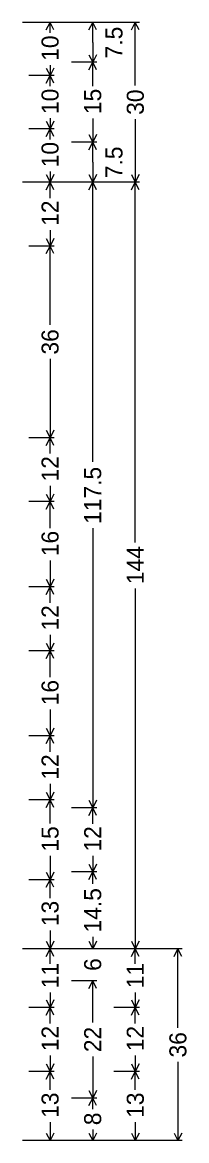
# Model space of a CAD drawing. Extents: x 667331 to 731245, y 738830 to 753817.
# Drawn here: x 719291.6 to 719337.9, y 748710 to 749025 of the extents above; entities that cross this region are included whole.
import ezdxf

# ---------------------------------------------------------------- set-up
doc = ezdxf.new("R2010")
doc.units = 0
doc.layers.add('R_SIGN', color=7, linetype='Continuous')

msp = doc.modelspace()

# ---------------------------------------------------------------- linework, layer by layer
at = {"layer": 'R_SIGN'}
for p, q in [((719324.64, 749025.03), (719291.64, 749025.03)), ((719300.64, 749025.03), (719293.44, 749025.03)), ((719298.36, 749022.88), (719299.44, 749025.03)), ((719299.44, 749022.06), (719299.44, 749025.03)), ((719300.51, 749022.88), (719299.44, 749025.03)), ((719312.64, 749025.03), (719305.44, 749025.03)), ((719310.36, 749022.88), (719311.44, 749025.03)), ((719311.44, 749019.4), (719311.44, 749025.03)), ((719312.51, 749022.88), (719311.44, 749025.03)), ((719322.36, 749022.88), (719323.44, 749025.03)), ((719323.44, 749007.27), (719323.44, 749025.03)), ((719324.51, 749022.88), (719323.44, 749025.03)), ((719311.44, 749019.4), (719311.44, 749013.78)), ((719312.64, 749013.78), (719305.44, 749013.78)), ((719310.36, 749015.92), (719311.44, 749013.78)), ((719310.36, 749011.63), (719311.44, 749013.78)), ((719312.51, 749015.92), (719311.44, 749013.78)), ((719311.44, 749007.07), (719311.44, 749013.78)), ((719312.51, 749011.63), (719311.44, 749013.78)), ((719298.36, 749012.17), (719299.44, 749010.03)), ((719299.44, 749013), (719299.44, 749010.03)), ((719300.51, 749012.17), (719299.44, 749010.03)), ((719300.64, 749010.03), (719293.44, 749010.03)), ((719298.36, 749007.88), (719299.44, 749010.03)), ((719299.44, 749007.06), (719299.44, 749010.03)), ((719300.51, 749007.88), (719299.44, 749010.03)), ((719299.44, 748998), (719299.44, 748995.03)), ((719311.44, 748997.99), (719311.44, 748991.28)), ((719323.44, 748997.78), (719323.44, 748980.03)), ((719300.64, 748995.03), (719293.44, 748995.03)), ((719300.64, 748995.03), (719293.44, 748995.03)), ((719298.36, 748997.17), (719299.44, 748995.03)), ((719298.36, 748992.88), (719299.44, 748995.03)), ((719300.51, 748997.17), (719299.44, 748995.03)), ((719299.44, 748992.06), (719299.44, 748995.03)), ((719300.51, 748992.88), (719299.44, 748995.03)), ((719312.64, 748991.28), (719305.44, 748991.28)), ((719312.64, 748991.28), (719305.44, 748991.28)), ((719310.36, 748993.42), (719311.44, 748991.28)), ((719310.36, 748989.13), (719311.44, 748991.28)), ((719312.51, 748993.42), (719311.44, 748991.28)), ((719311.44, 748985.65), (719311.44, 748991.28)), ((719312.51, 748989.13), (719311.44, 748991.28)), ((719311.44, 748985.65), (719311.44, 748980.03)), ((719298.36, 748982.17), (719299.44, 748980.03)), ((719299.44, 748983), (719299.44, 748980.03)), ((719300.51, 748982.17), (719299.44, 748980.03)), ((719310.36, 748982.17), (719311.44, 748980.03)), ((719312.51, 748982.17), (719311.44, 748980.03)), ((719322.36, 748982.17), (719323.44, 748980.03)), ((719324.51, 748982.17), (719323.44, 748980.03)), ((719324.64, 748980.03), (719291.64, 748980.03)), ((719324.64, 748980.03), (719291.64, 748980.03)), ((719300.64, 748980.03), (719293.44, 748980.03)), ((719300.64, 748980.03), (719293.44, 748980.03)), ((719298.36, 748977.88), (719299.44, 748980.03)), ((719299.44, 748975.55), (719299.44, 748980.03)), ((719300.51, 748977.88), (719299.44, 748980.03)), ((719312.64, 748980.03), (719305.44, 748980.03)), ((719312.64, 748980.03), (719305.44, 748980.03)), ((719310.36, 748977.88), (719311.44, 748980.03)), ((719311.44, 748901.26), (719311.44, 748980.03)), ((719312.51, 748977.88), (719311.44, 748980.03)), ((719322.36, 748977.88), (719323.44, 748980.03)), ((719323.44, 748878.47), (719323.44, 748980.03)), ((719324.51, 748977.88), (719323.44, 748980.03)), ((719299.44, 748966.51), (719299.44, 748962.03)), ((719298.36, 748964.17), (719299.44, 748962.03)), ((719300.51, 748964.17), (719299.44, 748962.03)), ((719300.64, 748962.03), (719293.44, 748962.03)), ((719298.36, 748959.88), (719299.44, 748962.03)), ((719299.44, 748939.81), (719299.44, 748962.03)), ((719300.51, 748959.88), (719299.44, 748962.03)), ((719299.44, 748930.25), (719299.44, 748908.03)), ((719298.36, 748910.17), (719299.44, 748908.03)), ((719300.51, 748910.17), (719299.44, 748908.03)), ((719300.64, 748908.03), (719293.44, 748908.03)), ((719298.36, 748905.88), (719299.44, 748908.03)), ((719299.44, 748903.55), (719299.44, 748908.03)), ((719300.51, 748905.88), (719299.44, 748908.03)), ((719299.44, 748894.51), (719299.44, 748890.03)), ((719298.36, 748892.17), (719299.44, 748890.03)), ((719300.51, 748892.17), (719299.44, 748890.03)), ((719300.64, 748890.03), (719293.44, 748890.03)), ((719298.36, 748887.88), (719299.44, 748890.03)), ((719299.44, 748882.59), (719299.44, 748890.03)), ((719300.51, 748887.88), (719299.44, 748890.03)), ((719311.44, 748882.55), (719311.44, 748803.78)), ((719299.44, 748873.46), (719299.44, 748866.03)), ((719300.64, 748866.03), (719293.44, 748866.03)), ((719298.36, 748868.17), (719299.44, 748866.03)), ((719298.36, 748863.88), (719299.44, 748866.03)), ((719300.51, 748868.17), (719299.44, 748866.03)), ((719299.44, 748861.54), (719299.44, 748866.03)), ((719300.51, 748863.88), (719299.44, 748866.03)), ((719323.44, 748865.59), (719323.44, 748764.03)), ((719298.36, 748850.17), (719299.44, 748848.03)), ((719299.44, 748852.51), (719299.44, 748848.03)), ((719300.51, 748850.17), (719299.44, 748848.03)), ((719300.64, 748848.03), (719293.44, 748848.03)), ((719298.36, 748845.88), (719299.44, 748848.03)), ((719299.44, 748840.59), (719299.44, 748848.03)), ((719300.51, 748845.88), (719299.44, 748848.03)), ((719299.44, 748831.46), (719299.44, 748824.03)), ((719298.36, 748826.17), (719299.44, 748824.03)), ((719300.51, 748826.17), (719299.44, 748824.03)), ((719300.64, 748824.03), (719293.44, 748824.03)), ((719298.36, 748821.88), (719299.44, 748824.03)), ((719299.44, 748819.54), (719299.44, 748824.03)), ((719300.51, 748821.88), (719299.44, 748824.03)), ((719299.44, 748810.51), (719299.44, 748806.03)), ((719300.64, 748806.03), (719293.44, 748806.03)), ((719298.36, 748808.17), (719299.44, 748806.03)), ((719298.36, 748803.88), (719299.44, 748806.03)), ((719300.51, 748808.17), (719299.44, 748806.03)), ((719299.44, 748799.32), (719299.44, 748806.03)), ((719300.51, 748803.88), (719299.44, 748806.03)), ((719310.36, 748805.92), (719311.44, 748803.78)), ((719312.51, 748805.92), (719311.44, 748803.78)), ((719312.64, 748803.78), (719305.44, 748803.78)), ((719310.36, 748801.63), (719311.44, 748803.78)), ((719311.44, 748799.29), (719311.44, 748803.78)), ((719312.51, 748801.63), (719311.44, 748803.78)), ((719299.44, 748790.24), (719299.44, 748783.53)), ((719311.44, 748790.26), (719311.44, 748785.78)), ((719310.36, 748787.92), (719311.44, 748785.78)), ((719312.51, 748787.92), (719311.44, 748785.78)), ((719300.64, 748783.53), (719293.44, 748783.53)), ((719300.64, 748783.53), (719293.44, 748783.53)), ((719298.36, 748785.67), (719299.44, 748783.53)), ((719298.36, 748781.38), (719299.44, 748783.53)), ((719300.51, 748785.67), (719299.44, 748783.53)), ((719299.44, 748778.32), (719299.44, 748783.53)), ((719300.51, 748781.38), (719299.44, 748783.53)), ((719312.64, 748785.78), (719305.44, 748785.78)), ((719312.64, 748785.78), (719305.44, 748785.78)), ((719310.36, 748783.63), (719311.44, 748785.78)), ((719311.44, 748782.33), (719311.44, 748785.78)), ((719312.51, 748783.63), (719311.44, 748785.78)), ((719299.44, 748769.24), (719299.44, 748764.03)), ((719298.36, 748766.17), (719299.44, 748764.03)), ((719300.51, 748766.17), (719299.44, 748764.03)), ((719310.36, 748766.17), (719311.44, 748764.03)), ((719311.44, 748767.47), (719311.44, 748764.03)), ((719312.51, 748766.17), (719311.44, 748764.03)), ((719322.36, 748766.17), (719323.44, 748764.03)), ((719324.51, 748766.17), (719323.44, 748764.03)), ((719336.64, 748764.03), (719291.64, 748764.03)), ((719324.64, 748764.03), (719291.64, 748764.03)), ((719300.64, 748764.03), (719293.44, 748764.03)), ((719300.64, 748764.03), (719293.44, 748764.03)), ((719298.36, 748761.88), (719299.44, 748764.03)), ((719299.44, 748759.83), (719299.44, 748764.03)), ((719300.51, 748761.88), (719299.44, 748764.03)), ((719312.64, 748764.03), (719305.44, 748764.03)), ((719312.64, 748764.03), (719305.44, 748764.03)), ((719324.64, 748764.03), (719317.44, 748764.03)), ((719322.36, 748761.88), (719323.44, 748764.03)), ((719323.44, 748759.83), (719323.44, 748764.03)), ((719324.51, 748761.88), (719323.44, 748764.03)), ((719334.36, 748761.88), (719335.44, 748764.03)), ((719335.44, 748741.81), (719335.44, 748764.03)), ((719336.51, 748761.88), (719335.44, 748764.03)), ((719312.64, 748755.03), (719305.44, 748755.03)), ((719310.36, 748752.88), (719311.44, 748755.03)), ((719311.44, 748743.31), (719311.44, 748755.03)), ((719312.51, 748752.88), (719311.44, 748755.03)), ((719298.36, 748749.67), (719299.44, 748747.53)), ((719299.44, 748751.73), (719299.44, 748747.53)), ((719300.51, 748749.67), (719299.44, 748747.53)), ((719322.36, 748749.67), (719323.44, 748747.53)), ((719323.44, 748751.73), (719323.44, 748747.53)), ((719324.51, 748749.67), (719323.44, 748747.53)), ((719300.64, 748747.53), (719293.44, 748747.53)), ((719298.36, 748745.38), (719299.44, 748747.53)), ((719299.44, 748743.04), (719299.44, 748747.53)), ((719300.51, 748745.38), (719299.44, 748747.53)), ((719324.64, 748747.53), (719317.44, 748747.53)), ((719322.36, 748745.38), (719323.44, 748747.53)), ((719323.44, 748743.04), (719323.44, 748747.53)), ((719324.51, 748745.38), (719323.44, 748747.53)), ((719299.44, 748734.01), (719299.44, 748729.53)), ((719311.44, 748733.75), (719311.44, 748722.03)), ((719323.44, 748734.01), (719323.44, 748729.53)), ((719298.36, 748731.67), (719299.44, 748729.53)), ((719300.51, 748731.67), (719299.44, 748729.53)), ((719322.36, 748731.67), (719323.44, 748729.53)), ((719324.51, 748731.67), (719323.44, 748729.53)), ((719335.44, 748732.25), (719335.44, 748710.03)), ((719300.64, 748729.53), (719293.44, 748729.53)), ((719300.64, 748729.53), (719293.44, 748729.53)), ((719298.36, 748727.38), (719299.44, 748729.53)), ((719299.44, 748724.32), (719299.44, 748729.53)), ((719300.51, 748727.38), (719299.44, 748729.53)), ((719324.64, 748729.53), (719317.44, 748729.53)), ((719324.64, 748729.53), (719317.44, 748729.53)), ((719322.36, 748727.38), (719323.44, 748729.53)), ((719323.44, 748724.32), (719323.44, 748729.53)), ((719324.51, 748727.38), (719323.44, 748729.53)), ((719310.36, 748724.17), (719311.44, 748722.03)), ((719312.51, 748724.17), (719311.44, 748722.03)), ((719312.64, 748722.03), (719305.44, 748722.03)), ((719312.64, 748722.03), (719305.44, 748722.03)), ((719310.36, 748719.88), (719311.44, 748722.03)), ((719311.44, 748718.89), (719311.44, 748722.03)), ((719312.51, 748719.88), (719311.44, 748722.03)), ((719299.44, 748715.24), (719299.44, 748710.03)), ((719323.44, 748715.24), (719323.44, 748710.03)), ((719298.36, 748712.17), (719299.44, 748710.03)), ((719300.51, 748712.17), (719299.44, 748710.03)), ((719310.36, 748712.17), (719311.44, 748710.03)), ((719311.44, 748713.17), (719311.44, 748710.03)), ((719312.51, 748712.17), (719311.44, 748710.03)), ((719322.36, 748712.17), (719323.44, 748710.03)), ((719324.51, 748712.17), (719323.44, 748710.03)), ((719334.36, 748712.17), (719335.44, 748710.03)), ((719336.51, 748712.17), (719335.44, 748710.03)), ((719336.64, 748710.03), (719291.64, 748710.03)), ((719300.64, 748710.03), (719293.44, 748710.03)), ((719312.64, 748710.03), (719305.44, 748710.03)), ((719324.64, 748710.03), (719317.44, 748710.03))]:
    msp.add_line(p, q, dxfattribs=at)

# ---------------------------------------------------------------- texts
for s, p in [('7.5', (719319.84, 749014.88)), ('10', (719301.84, 749014.2)), ('10', (719301.84, 748999.2)), ('15', (719313.84, 748999.19)), ('30', (719325.84, 748998.98)), ('10', (719301.84, 748984.2)), ('7.5', (719319.84, 748981.13)), ('12', (719301.84, 748967.71)), ('36', (719301.84, 748931.45)), ('12', (719301.84, 748895.71)), ('117.5', (719313.84, 748883.75)), ('16', (719301.84, 748874.66)), ('144', (719325.84, 748866.79)), ('12', (719301.84, 748853.71)), ('16', (719301.84, 748832.66)), ('12', (719301.84, 748811.71)), ('15', (719301.84, 748791.44)), ('12', (719313.84, 748791.46)), ('14.5', (719313.84, 748768.67)), ('13', (719301.84, 748770.44)), ('11', (719301.84, 748752.93)), ('6', (719313.84, 748757.84)), ('11', (719325.84, 748752.93)), ('12', (719301.84, 748735.21)), ('22', (719313.84, 748734.95)), ('12', (719325.84, 748735.21)), ('36', (719337.84, 748733.45)), ('13', (719301.84, 748716.44)), ('13', (719325.84, 748716.44)), ('8', (719313.84, 748714.37))]:
    msp.add_text(s, height=4.8, rotation=90.0002, dxfattribs=at).set_placement(p)

doc.saveas('drawing.dxf')
